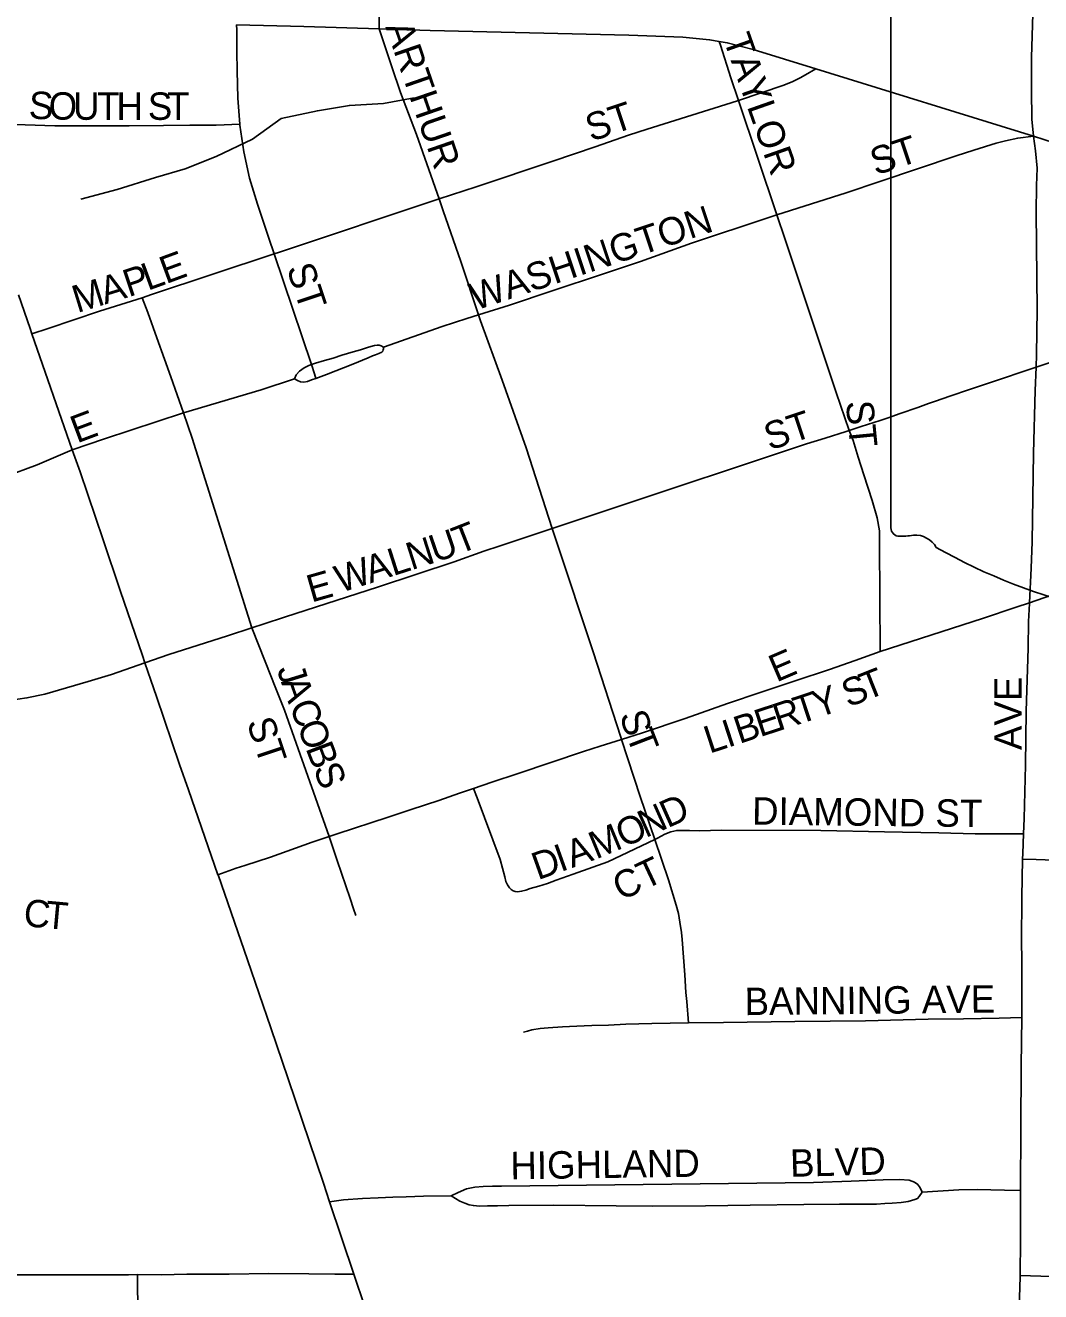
# Model space of a CAD drawing. Extents: x 1874609 to 2204689, y 815661 to 1281160.
# Drawn here: x 2019857 to 2021709, y 1042681 to 1044990 of the extents above; entities that cross this region are included whole.
import ezdxf

# ---------------------------------------------------------------- set-up
doc = ezdxf.new("R2010")
doc.units = 0
for name, color, linetype in [('GM_X_City_Street', 7, 'Continuous'), ('GM_X_City_Street_Text', 7, 'Continuous'), ('GM_X_Minor_River', 7, 'Continuous'), ('GM_X_State_Route', 7, 'Continuous'), ('GM_X_State_Shield', 7, 'Continuous')]:
    doc.layers.add(name, color=color, linetype=linetype)

msp = doc.modelspace()

# ---------------------------------------------------------------- linework, layer by layer
at = {"layer": 'GM_X_City_Street'}
for points in [[(2021695.3, 1044787.6), (2021692.4, 1044819), (2021691.9, 1044871.7), (2021691.6, 1044931.2), (2021695.1, 1045030.3), (2021695.7, 1045145.8), (2021696.4, 1045244.5), (2021697.3, 1045304.6), (2021698.6, 1045361)], [(2020502.1, 1044983.4), (2020501.9, 1044988.7), (2020502.1, 1045003.9), (2020502.2, 1045014.8), (2020502.5, 1045035.4), (2020502.6, 1045047), (2020502.8, 1045063.4)], [(2020248.1, 1044809.7), (2020244.3, 1044857.2), (2020243, 1044906.7), (2020242.9, 1044942.2), (2020242.7, 1044978.7), (2020242.5, 1044983.3), (2020242.1, 1044989.1), (2020241.9, 1044990.5)], [(2020611.6, 1044673.2), (2020570.3, 1044790.7), (2020541.3, 1044867.4), (2020525.4, 1044914.2), (2020502.1, 1044983.4)], [(2021157.8, 1044852.7), (2021143.8, 1044894.4), (2021124.7, 1044953.4), (2021122.4, 1044960.5)], [(2021157.8, 1044852.7), (2021240.1, 1044880.8), (2021256.7, 1044887.4), (2021269.8, 1044894), (2021279.7, 1044899.7), (2021298.5, 1044910.8)], [(2020611.6, 1044673.2), (2020678.8, 1044695.5), (2020819.2, 1044742.3), (2020896.4, 1044768.6), (2020957.1, 1044789.3), (2020991.2, 1044800.4), (2021144.2, 1044848.5), (2021157.8, 1044852.7)], [(2021227.7, 1044644.1), (2021157.8, 1044852.7)], [(2019734.3, 1044810.6), (2019784.2, 1044810.7), (2019910.6, 1044806.8), (2020046, 1044806.8), (2020108.6, 1044807), (2020156.8, 1044808), (2020204.9, 1044808.1), (2020248.1, 1044809.7)], [(2020310.6, 1044573.2), (2020301, 1044601.5), (2020280.2, 1044663.6), (2020266, 1044711), (2020255.6, 1044759.4), (2020248.3, 1044807.9), (2020248.1, 1044809.7)], [(2021227.7, 1044644.1), (2021354, 1044684.6), (2021415, 1044705.1), (2021554.4, 1044751.7), (2021586.7, 1044762.1), (2021627.5, 1044774.7), (2021644.3, 1044779.2), (2021666.7, 1044784.3), (2021695.3, 1044787.6)], [(2021700.1, 1044366.5), (2021701.1, 1044389.5), (2021702.4, 1044471.2), (2021700.5, 1044649.3), (2021701, 1044697.6), (2021702, 1044729.4), (2021699.2, 1044761.3), (2021695.3, 1044787.6)], [(2020310.6, 1044573.2), (2020320.2, 1044576.4), (2020611.6, 1044673.2)], [(2020683.3, 1044462.1), (2020651, 1044559.2), (2020619.2, 1044651.7), (2020611.6, 1044673.2)], [(2020683.3, 1044462.1), (2020739.6, 1044479.7), (2020817.5, 1044505.6), (2020909.5, 1044536.2), (2020979, 1044559.5), (2021072.1, 1044592.7), (2021213, 1044639.4), (2021227.7, 1044644.1)], [(2021359.5, 1044251.1), (2021335.9, 1044320.2), (2021242.7, 1044599.5), (2021227.7, 1044644.1)], [(2021700.1, 1044366.5), (2021810.4, 1044403.4), (2021950.5, 1044450), (2022090.6, 1044497.1), (2022199.7, 1044532.4), (2022254, 1044549), (2022266.2, 1044553.9), (2022274.8, 1044558.6), (2022285.7, 1044565.8), (2022298.8, 1044575), (2022311.5, 1044585), (2022318.6, 1044590.5)], [(2020070, 1044493.1), (2020087.2, 1044498.8), (2020310.6, 1044573.2)], [(2020378.8, 1044371.4), (2020310.6, 1044573.2)], [(2019868.7, 1044427.4), (2019898.6, 1044437), (2019991.9, 1044468.9), (2020070, 1044493.1)], [(2020145.5, 1044283.1), (2020122, 1044349.2), (2020110.6, 1044381.1), (2020096.9, 1044419.8), (2020080.2, 1044466.5), (2020070, 1044493.1)], [(2020510.4, 1044403.2), (2020617.1, 1044440.8), (2020662.2, 1044455.5), (2020683.3, 1044462.1)], [(2020817.8, 1044072.5), (2020770.4, 1044219.6), (2020726.5, 1044343.1), (2020687, 1044450.9), (2020683.3, 1044462.1)], [(2020378.8, 1044371.4), (2020385.9, 1044373.9), (2020402.3, 1044378.9), (2020418.1, 1044383.2), (2020434, 1044388.2), (2020454.8, 1044394.6), (2020467.9, 1044398.5), (2020482.9, 1044403.2), (2020493.9, 1044405.8), (2020498.3, 1044406.5), (2020502.2, 1044406.5), (2020505.9, 1044405.7), (2020510.4, 1044403.2)], [(2020386.7, 1044346.1), (2020391.6, 1044347.9), (2020405.9, 1044353.4), (2020454.3, 1044371.9), (2020481.9, 1044383.6), (2020490, 1044387), (2020495.4, 1044389.2), (2020501.6, 1044391.7), (2020506.8, 1044394.2), (2020508.7, 1044396), (2020509.5, 1044398), (2020510, 1044399.8), (2020510.4, 1044403.2)], [(2020348, 1044345.5), (2020351.1, 1044352.7), (2020357.2, 1044359.3), (2020365.4, 1044365.2), (2020374.1, 1044369.8), (2020378.8, 1044371.4)], [(2020386.7, 1044346.1), (2020384.5, 1044354.5), (2020378.8, 1044371.4)], [(2021359.5, 1044251.1), (2021381.5, 1044258.5), (2021416, 1044269.6), (2021430.2, 1044274.5), (2021452.6, 1044282.2), (2021484.3, 1044293.1), (2021503.8, 1044300.1), (2021514.9, 1044304.1), (2021544.7, 1044314.4), (2021576.7, 1044325.3), (2021613.2, 1044337.5), (2021700.1, 1044366.5)], [(2021688.3, 1043937.2), (2021691.4, 1044000.4), (2021692.9, 1044048.3), (2021695.7, 1044209.6), (2021698.3, 1044324.1), (2021700.1, 1044366.5)], [(2020145.5, 1044283.1), (2020287.1, 1044325.3), (2020348, 1044345.5)], [(2020348, 1044345.5), (2020353.3, 1044342.5), (2020359, 1044339.9), (2020364.8, 1044339.4), (2020371.3, 1044340.6), (2020378.9, 1044343.3), (2020386.7, 1044346.1)], [(2019942.5, 1044216), (2020001.1, 1044236.2), (2020145.5, 1044283.1)], [(2020269.9, 1043891.4), (2020161, 1044237.2), (2020145.5, 1044283.1)], [(2020817.8, 1044072.5), (2020987.1, 1044128.9), (2021210.5, 1044203.3), (2021281.6, 1044227), (2021315.6, 1044237.4), (2021353.8, 1044249.2), (2021359.5, 1044251.1)], [(2021415.8, 1043848), (2021414.4, 1044045.4), (2021414.4, 1044068), (2021410.6, 1044092.1), (2021401.5, 1044123.5), (2021385.9, 1044170.1), (2021375.8, 1044202.6), (2021366.4, 1044232.7), (2021359.5, 1044251.1)], [(2019732.2, 1044150), (2019758.2, 1044152.2), (2019788.6, 1044157), (2019819.6, 1044166.7), (2019878.4, 1044188.8), (2019942.5, 1044216)], [(2021688.3, 1043937.2), (2021754.3, 1043960.2), (2021937.2, 1044020.8), (2021966.8, 1044030.2), (2022042.9, 1044055.3), (2022119.8, 1044081.4), (2022180.4, 1044103.3), (2022227.1, 1044119.5), (2022303.7, 1044145.7), (2022323.7, 1044152.4)], [(2020269.9, 1043891.4), (2020292.3, 1043898.7), (2020329.8, 1043910.9), (2020501.2, 1043966.2), (2020638.8, 1044011.9), (2020693.2, 1044030.9), (2020722.6, 1044040.7), (2020817.8, 1044072.5)], [(2020944.2, 1043687.8), (2020942.8, 1043692.3), (2020892.6, 1043847.8), (2020872.1, 1043909.8), (2020846.1, 1043986.6), (2020825.5, 1044048.5), (2020817.8, 1044072.5)], [(2021415.8, 1043848), (2021602.8, 1043908.2), (2021664.2, 1043928.9), (2021688.3, 1043937.2)], [(2021677.2, 1043515.9), (2021678.2, 1043543.5), (2021680.8, 1043641.1), (2021682.4, 1043739.4), (2021685.5, 1043854), (2021686.6, 1043903.1), (2021688.2, 1043935.7), (2021688.3, 1043937.2)], [(2020075, 1043827.3), (2020118.9, 1043842.9), (2020225.6, 1043877), (2020269.9, 1043891.4)], [(2020411, 1043510.7), (2020329.3, 1043741.1), (2020313.6, 1043780.7), (2020294.2, 1043830), (2020269.9, 1043891.4)], [(2019517.8, 1043764.5), (2019547.2, 1043763.9), (2019694.7, 1043759.6), (2019793.6, 1043757.4), (2019826.8, 1043759), (2019859.8, 1043763.5), (2019892.3, 1043770.5), (2019971.3, 1043793.3), (2020013.8, 1043806), (2020075, 1043827.3)], [(2020944.2, 1043687.8), (2020982.5, 1043700), (2021060.1, 1043726.2), (2021137.3, 1043753.3), (2021199.1, 1043774.1), (2021260.9, 1043794.8), (2021323.4, 1043815.1), (2021370, 1043831.5), (2021415.8, 1043848)], [(2020674, 1043598.5), (2020707.6, 1043610.1), (2020755.4, 1043626), (2020874.9, 1043665.6), (2020905.5, 1043675.5), (2020944.2, 1043687.8)], [(2021004.8, 1043505.2), (2020978, 1043583.9), (2020944.2, 1043687.8)], [(2020411, 1043510.7), (2020425.6, 1043515.6), (2020518.6, 1043546), (2020560.6, 1043559.9), (2020611.1, 1043576.7), (2020649, 1043589.8), (2020674, 1043598.5)], [(2020674, 1043598.5), (2020681, 1043581.5), (2020723.1, 1043469.2), (2020727.2, 1043452.9), (2020731.1, 1043437.1), (2020733.5, 1043428.9), (2020736.1, 1043422.5), (2020739.9, 1043417.1), (2020743, 1043414.4), (2020746.3, 1043412.1), (2020750.1, 1043410.7), (2020753.8, 1043410.3), (2020758.1, 1043410.5), (2020761.8, 1043411.1), (2020769.5, 1043413.2), (2020777.6, 1043416), (2020793.6, 1043420.5), (2020809.4, 1043425.5), (2020824.7, 1043431.6), (2020856.3, 1043442.4), (2020919.2, 1043464.8), (2021004.8, 1043505.2)], [(2020208.2, 1043441.2), (2020241.6, 1043453.1), (2020257.3, 1043458), (2020303.9, 1043473.5), (2020379.8, 1043500.4), (2020411, 1043510.7)], [(2020459.7, 1043366.9), (2020455.4, 1043379), (2020449.6, 1043398), (2020425.4, 1043467), (2020411, 1043510.7)], [(2021004.8, 1043505.2), (2021009.6, 1043507.8), (2021023.3, 1043515.2), (2021034.1, 1043519.7), (2021045, 1043522), (2021055.2, 1043522), (2021068.3, 1043522), (2021087.1, 1043521.4), (2021125.7, 1043522.3), (2021307.7, 1043521.6), (2021423.6, 1043519.7), (2021523.1, 1043517.3), (2021589.3, 1043515.7), (2021638.7, 1043515.9), (2021677.2, 1043515.9)], [(2021066.2, 1043171), (2021063, 1043210.2), (2021061.7, 1043226.4), (2021059.4, 1043258.7), (2021054.8, 1043323.1), (2021053.8, 1043336.1), (2021050.7, 1043354.5), (2021048.1, 1043370.3), (2021043.8, 1043385.7), (2021029.8, 1043431.9), (2021004.8, 1043505.2)], [(2021675.7, 1043469.5), (2021675.9, 1043479.9), (2021677.2, 1043515.9)], [(2021674, 1043180.8), (2021674.4, 1043222.1), (2021674.1, 1043286.5), (2021673.9, 1043318.9), (2021674.1, 1043400.1), (2021675.7, 1043469.5)], [(2021675.7, 1043469.5), (2021700.4, 1043468.7), (2021766.2, 1043466.7), (2021963.9, 1043463.7), (2021981.7, 1043463.3)], [(2021066.2, 1043171), (2021130, 1043171.9), (2021260, 1043173.5), (2021389.3, 1043174.6), (2021503.2, 1043178), (2021568, 1043178.5), (2021633.2, 1043179.9), (2021674, 1043180.8)], [(2021671.9, 1042865.4), (2021672.6, 1042978.4), (2021673.1, 1043092.4), (2021674, 1043180.8)], [(2020765.5, 1043154.1), (2020773, 1043156.2), (2020780.4, 1043158.2), (2020796.1, 1043160.6), (2020810.6, 1043162.3), (2020836.8, 1043163.6), (2020849.5, 1043164.4), (2020876.2, 1043165.9), (2020890.1, 1043166.1), (2020920.4, 1043166.9), (2020952.3, 1043168.6), (2020999.5, 1043170.1), (2021066.2, 1043171)], [(2020633.3, 1042855.5), (2020646.2, 1042861.7), (2020661.6, 1042868.3), (2020676.4, 1042871.4), (2020692.1, 1042872.8), (2020708.7, 1042873.4), (2020725.1, 1042873.7), (2021294.3, 1042880.3), (2021362.9, 1042882.6), (2021421.2, 1042885.2), (2021450.9, 1042885.6), (2021468.8, 1042884.1), (2021478.5, 1042880.5), (2021484.7, 1042876.4), (2021488.8, 1042870.3), (2021492.2, 1042862.4)], [(2020633.3, 1042855.5), (2020649.3, 1042846.3), (2020658.5, 1042842.2), (2020666.2, 1042839.6), (2020674.1, 1042837.9), (2020685.1, 1042837.1), (2020700, 1042837.5), (2020717.9, 1042837.6), (2020738.9, 1042837.9), (2020820.9, 1042838.7), (2020934.7, 1042837.5), (2020999.9, 1042836.8), (2021097.1, 1042837.6), (2021178.5, 1042838.5), (2021276.4, 1042840.2), (2021341.5, 1042840.6), (2021390.3, 1042840.6), (2021409.4, 1042840.6), (2021424.3, 1042841.6), (2021437.6, 1042842.7), (2021453.9, 1042843.8), (2021467.1, 1042845.5), (2021479.1, 1042849), (2021484, 1042851.1), (2021487.3, 1042854.6), (2021492.2, 1042862.4)], [(2021492.2, 1042862.4), (2021559.1, 1042866.6), (2021592.7, 1042867.6), (2021642.4, 1042866.2), (2021671.9, 1042865.4)], [(2021671.3, 1042710.5), (2021671.5, 1042719.3), (2021671.9, 1042767.7), (2021671.8, 1042783.8), (2021671.9, 1042848), (2021671.9, 1042865.4)], [(2020411.7, 1042845), (2020437.2, 1042848.4), (2020471.7, 1042851.2), (2020500.3, 1042852.4), (2020526.9, 1042853.6), (2020551.5, 1042854.2), (2020582.8, 1042855), (2020633.3, 1042855.5)], [(2019509.2, 1042709.8), (2019578.8, 1042709.8), (2019665.6, 1042709.8), (2019746.8, 1042710.9), (2019822.4, 1042712), (2019870.3, 1042712), (2019919.2, 1042712), (2019965.9, 1042712), (2020009.8, 1042711.7), (2020044.9, 1042712), (2020061.4, 1042712.4)], [(2020057.7, 1042282.6), (2020058.3, 1042301.5), (2020059.7, 1042354.6), (2020060.6, 1042469.6), (2020060.4, 1042518.9), (2020062.5, 1042584.4), (2020062.3, 1042649.8), (2020061.6, 1042698.7), (2020061.4, 1042712.4)], [(2020061.4, 1042712.4), (2020105, 1042712), (2020151.7, 1042713.1), (2020228.5, 1042713.1), (2020300.8, 1042714.3), (2020374.2, 1042713.6), (2020421.6, 1042713.2), (2020456, 1042712.9)], [(2021667.7, 1042612), (2021668.4, 1042628.9), (2021670.6, 1042687), (2021671.3, 1042710.5)], [(2021671.3, 1042710.5), (2021708.8, 1042709.1), (2021772.8, 1042706.9), (2021977.7, 1042704.4)]]:
    msp.add_lwpolyline(points, dxfattribs=at)
at = {"layer": 'GM_X_Minor_River'}
msp.add_lwpolyline([(2020566.2, 1044857.5), (2020510.1, 1044847.6), (2020447.9, 1044843.8), (2020389.7, 1044834), (2020323.4, 1044820.2), (2020271.2, 1044782.2), (2020204.9, 1044750.4), (2020148.6, 1044728.5), (2020094.4, 1044712.6), (2020024.1, 1044690.8), (2019957.9, 1044673)], dxfattribs=at)
at = {"layer": 'GM_X_State_Route'}
for points in [[(2020241.9, 1044990.5), (2020364.6, 1044987.9), (2020502.1, 1044983.4), (2020595, 1044980.4), (2020957.5, 1044972), (2021056, 1044968.2), (2021104.8, 1044963.6), (2021122.4, 1044960.5), (2021136.9, 1044958), (2021184.4, 1044945.9), (2021298.5, 1044910.8), (2021695.3, 1044787.6), (2021770.9, 1044763.5)], [(2020494, 1042599.6), (2020456.7, 1042710.9), (2020456, 1042712.9), (2020411.7, 1042845), (2020400.4, 1042878.8), (2020336.5, 1043069.2), (2020304.8, 1043162.3), (2020262.2, 1043286.1), (2020208.3, 1043441), (2020208.2, 1043441.2), (2020154.3, 1043595.7), (2020138.1, 1043642.2), (2020095.9, 1043765.9), (2020085.7, 1043796.1), (2020075, 1043827.3), (2020070.3, 1043840.7), (2020030, 1043959.6), (2019998.9, 1044052), (2019956.7, 1044175.7), (2019942.5, 1044216), (2019868.7, 1044427.4), (2019865.5, 1044437.1), (2019844.2, 1044498.6)]]:
    msp.add_lwpolyline(points, dxfattribs=at)
at = {"layer": 'GM_X_State_Shield'}
msp.add_line((2021435.4, 1045133.3), (2021435.4, 1044076.7), dxfattribs=at)
for centre, radius, start, end in [((2021451.5, 1044074.4), 16.3, 171.9584, 258.3066), ((2021453.9, 1044182.5), 124.2, 267.339, 280.6039), ((2021479.3, 1044015.7), 44.8, 29.7484, 93.2717), ((2022044.6, 1044965.1), 1066.1, 240.4129, 257.1985)]:
    msp.add_arc(centre, radius, start, end, dxfattribs=at)

# ---------------------------------------------------------------- texts
at = {"layer": 'GM_X_City_Street_Text'}
for s, rotation, p in [('ARTHUR', 289.0549, (2020513.3, 1044987.1)), ('TAYLOR', 289.3872, (2021129.3, 1044964.9)), ('S', 357.5545, (2019862.5, 1044819.8)), ('O', 359.137, (2019899.1, 1044818.2)), ('U', 359.9478, (2019943.9, 1044817.6)), ('T', 359.9956, (2019987.9, 1044817.5)), ('H', 359.9929, (2020023.1, 1044817.5)), ('S', 359.9956, (2020080.3, 1044817.5)), ('T', 359.9956, (2020115.5, 1044817.5)), ('ST', 18.4349, (2020888.6, 1044777.4)), ('ST', 18.4349, (2021407.8, 1044715.8)), ('WASHINGTON', 18.4328, (2020677.6, 1044469.5)), ('E', 20.2034, (2020113.3, 1044517.8)), ('P', 18.4427, (2020045.3, 1044494)), ('L', 20.0365, (2020080.1, 1044505.6)), ('ST', 288.4393, (2020332.9, 1044547.1)), ('M', 17.1563, (2019951.6, 1044465.1)), ('A', 17.1493, (2020002.1, 1044480.7)), ('E', 20.571, (2019951.1, 1044227.3)), ('ST', 18.4262, (2021214.2, 1044214.3)), ('ST', 275.5786, (2021353.1, 1044303.6)), ('T', 21.3913, (2020647.8, 1044025)), ('N', 17.723, (2020561, 1043996.2)), ('U', 18.8115, (2020603.9, 1044009.9)), ('L', 17.7262, (2020527.5, 1043985.5)), ('W', 17.7331, (2020431.1, 1043954.7)), ('A', 17.723, (2020485.6, 1043972.1)), ('E', 15.9371, (2020378.6, 1043937.2)), ('E', 23.1873, (2021226.7, 1043791.5)), ('J', 287.0802, (2020315.5, 1043816.1)), ('S', 20.4801, (2021357.1, 1043746)), ('T', 21.5735, (2021391.1, 1043758.7)), ('A', 289.5243, (2020322.7, 1043792.8)), ('Y', 19.2108, (2021302.1, 1043726.6)), ('AVE', 90, (2021674.1, 1043668.5)), ('C', 290.7354, (2020337.8, 1043750.3)), ('R', 18.1297, (2021230.1, 1043702.8)), ('T', 18.3941, (2021267.9, 1043715.2)), ('S', 287.5365, (2020940.2, 1043732.6)), ('B', 18.1525, (2021159, 1043679.5)), ('E', 18.1152, (2021196.6, 1043691.8)), ('ST', 288.435, (2020260.1, 1043719.1)), ('O', 290.8727, (2020351.8, 1043713.1)), ('T', 291.0904, (2020952, 1043695.9)), ('L', 18.1152, (2021104.6, 1043661.7)), ('I', 18.1237, (2021138, 1043672.7)), ('B', 290.8545, (2020367.5, 1043672)), ('S', 290.8374, (2020381.6, 1043635)), ('D', 24.0912, (2021028.2, 1043525.7)), ('DIAMOND ST', 359.3488, (2021182.1, 1043532.7)), ('O', 24.0725, (2020947.8, 1043489.8)), ('N', 24.1078, (2020988, 1043507.8)), ('M', 22.5043, (2020897.7, 1043469)), ('A', 19.7067, (2020853.7, 1043453.2)), ('D', 19.6862, (2020791.6, 1043431)), ('I', 19.6916, (2020833, 1043445.8)), ('CT', 25.1942, (2020943.1, 1043393)), ('C', 354.7968, (2019852.3, 1043347.6)), ('T', 354.7966, (2019891.7, 1043344.1)), ('BANNING AVE', 0.5972, (2021168.9, 1043185.1)), ('HIGHLAND', 0.7844, (2020741.8, 1042885.9)), ('BLVD', 1.4629, (2021252.1, 1042890.3))]:
    msp.add_text(s, height=50, rotation=rotation, dxfattribs=at).set_placement(p)

doc.saveas('drawing.dxf')
